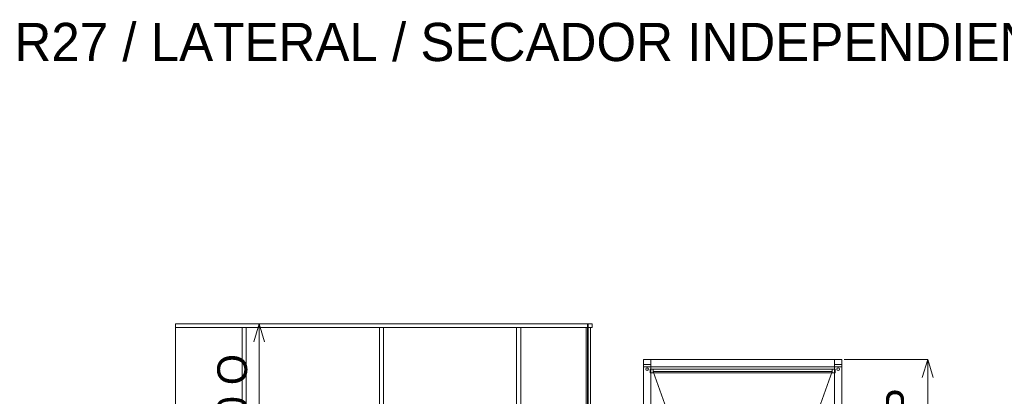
# Model space of a CAD drawing. Header units: millimetres. Extents: x -2233 to 61924, y -68080 to 6847.
# Tile 679 of 1022: x 44 to 8292, y 3693 to 6847. Entities that reach past the tile are written whole.
import ezdxf

# ---------------------------------------------------------------- set-up
doc = ezdxf.new("R2010")
doc.units = ezdxf.units.MM
for name, color, linetype, lineweight in [('COTAS_O', 1, 'Continuous', 0), ('COTAS_P', 1, 'Continuous', 0), ('lateral_dosificador', 7, 'Continuous', 0), ('lateral_tolva', 7, 'Continuous', 0), ('TEXTOS', 4, 'Continuous', 0)]:
    doc.layers.add(name, color=color, linetype=linetype, lineweight=lineweight)
doc.dimstyles.new('R19_100', dxfattribs={"dimtxt": 250, "dimasz": 150, "dimexe": 150, "dimexo": 80, "dimgap": 100, "dimtad": 1, "dimtih": 1, "dimtoh": 1, "dimdsep": 46, "dimcen": 0.09, "dimadec": 0, "dimazin": 0, "dimtfac": 1, "dimtdec": 4, "dimtofl": 0, "dimtmove": 0, "dimatfit": 3, "dimfxl": 1, "dimtolj": 1, "dimtzin": 0, "dimarcsym": 0})

# ---------------------------------------------------------------- blocks, each defined once
blk = doc.blocks.new('DIM_R27_22')
at = {"layer": 'COTAS_O'}
for p, q in [((1349.2, 4300), (2049.2, 4300)), ((2049.2, 4300), (2004.2, 4150)), ((2049.2, 1600), (2049.2, 4300)), ((2049.2, 4300), (2094.2, 4150)), ((2049.2, 1600), (2004.2, 1750)), ((2049.2, 1600), (2094.2, 1750)), ((1349.2, 1600), (2049.2, 1600))]:
    blk.add_line(p, q, dxfattribs=at)
blk.add_text('2700 O', height=250, rotation=90, dxfattribs=at).set_placement((1949.2, 2950))
blk = doc.blocks.new('DIM_R27_24')
at = {"layer": 'COTAS_P'}
for p, q in [((6950, 4000), (7650, 4000)), ((7650, 4000), (7605, 3850)), ((7650, 1400), (7650, 4000)), ((7650, 4000), (7695, 3850)), ((7650, 1400), (7605, 1550)), ((7650, 1400), (7695, 1550)), ((6950, 1400), (7650, 1400))]:
    blk.add_line(p, q, dxfattribs=at)
blk.add_text('2600 P', height=250, rotation=90, dxfattribs=at).set_placement((7550, 2700))

msp = doc.modelspace()

# ---------------------------------------------------------------- linework, layer by layer
at = {"layer": 'lateral_dosificador'}
for p, q in [((5330, 4000), (5270, 4000)), ((5270, 4000), (5270, 3940)), ((5330, 3960), (5270, 3960)), ((5270, 3960), (5270, 2400)), ((5270, 3960), (5270, 1420)), ((6870, 4000), (5330, 4000)), ((5330, 4000), (5330, 3940)), ((5330, 2400), (5330, 3960)), ((5330, 1420), (5330, 3960)), ((6870, 3940), (6870, 4000)), ((6930, 4000), (6870, 4000)), ((6930, 3960), (6870, 3960)), ((6870, 3960), (6870, 2400)), ((6870, 3960), (6870, 1420)), ((6930, 3940), (6930, 4000)), ((6930, 2400), (6930, 3960)), ((6930, 1420), (6930, 3960)), ((5330, 3940), (5270, 3940)), ((5292.929, 3927.071), (5290, 3920)), ((5290, 3920), (5292.929, 3912.929)), ((5300, 3930), (5292.929, 3927.071)), ((5292.929, 3912.929), (5300, 3910)), ((5307.071, 3927.071), (5300, 3930)), ((5300, 3910), (5307.071, 3912.929)), ((5310, 3920), (5307.071, 3927.071)), ((5307.071, 3912.929), (5310, 3920)), ((6875, 3920), (5325, 3920)), ((5325, 3920), (5325, 3890)), ((5350, 3920), (5325, 3920)), ((6875, 3890), (5325, 3890)), ((5350, 3890), (5325, 3890)), ((6870, 3940), (5330, 3940)), ((5350, 3890), (5350, 3920)), ((5850, 2500), (5350, 3900)), ((5350, 3900), (6850, 3900)), ((6850, 3900), (6350, 2500)), ((6875, 3920), (6850, 3920)), ((6850, 3920), (6850, 3890)), ((6875, 3890), (6850, 3890)), ((6930, 3940), (6870, 3940)), ((6875, 3890), (6875, 3920)), ((6892.929, 3927.071), (6890, 3920)), ((6890, 3920), (6892.929, 3912.929)), ((6900, 3930), (6892.929, 3927.071)), ((6892.929, 3912.929), (6900, 3910)), ((6907.071, 3927.071), (6900, 3930)), ((6900, 3910), (6907.071, 3912.929)), ((6910, 3920), (6907.071, 3927.071)), ((6907.071, 3912.929), (6910, 3920))]:
    msp.add_line(p, q, dxfattribs=at)
at = {"layer": 'lateral_tolva'}
for p, q in [((1349.2, 4300), (4799.2, 4300)), ((1349.2, 3300), (1349.2, 4300)), ((1349.2, 4300), (1349.2, 4270)), ((4799.2, 4300), (4799.2, 3300)), ((4799.2, 4300), (4805.2, 4300)), ((4799.2, 4300), (4839.2, 4300)), ((4799.2, 4300), (4799.2, 4270)), ((4805.2, 3300), (4805.2, 4300)), ((4839.2, 4270), (4839.2, 4300)), ((1349.2, 4270), (4799.2, 4270)), ((1941.7, 4270), (1906.7, 4270)), ((1906.7, 4270), (1906.7, 3300)), ((1941.7, 3300), (1941.7, 4270)), ((3091.7, 4270), (3056.7, 4270)), ((3056.7, 4270), (3056.7, 3300)), ((3091.7, 3300), (3091.7, 4270)), ((4241.7, 4270), (4206.7, 4270)), ((4206.7, 4270), (4206.7, 3300)), ((4241.7, 3300), (4241.7, 4270)), ((4824.7, 4270), (4789.7, 4270)), ((4789.7, 4270), (4789.7, 3300)), ((4799.2, 4270), (4839.2, 4270)), ((4824.7, 3300), (4824.7, 4270))]:
    msp.add_line(p, q, dxfattribs=at)

# ---------------------------------------------------------------- texts
at = {"layer": 'TEXTOS'}
msp.add_text('R27 / LATERAL / SECADOR INDEPENDIENTE / MM', height=320, dxfattribs=at).set_placement((0, 6500))

# ---------------------------------------------------------------- dimensions: what is measured, and where the dimension line sits
at = {"layer": 'COTAS_O'}
dim = msp.add_aligned_dim(p1=(1349.2, 1600), p2=(1349.2, 4300), distance=-700, text='<> O', dimstyle='R19_100', dxfattribs=at)
dim.commit()
dim.dimension.update_dxf_attribs({"geometry": 'DIM_R27_22', "text_midpoint": (2049.2, 2950)})
at = {"layer": 'COTAS_P'}
dim = msp.add_aligned_dim(p1=(6950, 1400), p2=(6950, 4000), distance=-700, text='<> P', dimstyle='R19_100', dxfattribs=at)
dim.commit()
dim.dimension.update_dxf_attribs({"geometry": 'DIM_R27_24', "text_midpoint": (7650, 2700)})

doc.saveas('drawing.dxf')
